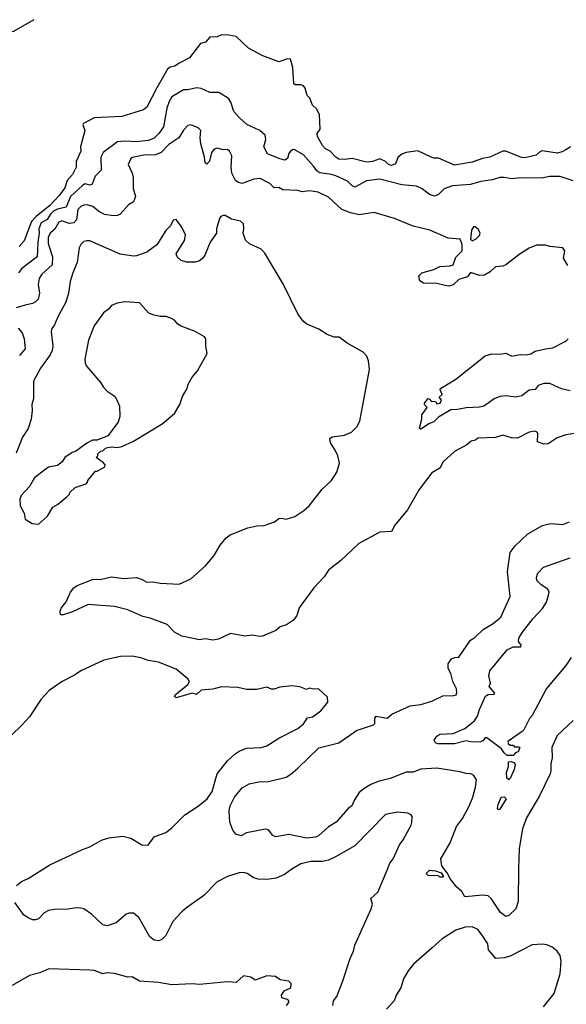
# Model space of a CAD drawing. Extents: x 1771496 to 1971148, y 471553 to 643630.
# Tile 383 of 656: x 1878977 to 1882708, y 544582 to 551302. Entities that reach past the tile are written whole.
import ezdxf

# ---------------------------------------------------------------- set-up
doc = ezdxf.new("R2010")
doc.units = 0

msp = doc.modelspace()

# ---------------------------------------------------------------- linework, layer by layer
at = {"layer": '0CON10XD'}
for points in [[(1878506.2, 550185), (1878531.3, 550268.7), (1878513.3, 550336.7), (1878511.1, 550465), (1878538.2, 550515), (1878560, 550605), (1878580.5, 550655), (1878584.5, 550705), (1878601.5, 550745), (1878607.9, 550795), (1878645.2, 550854.8), (1878653.5, 550905), (1878675.3, 550954.7), (1878696.1, 551063.9), (1878721.2, 551135), (1878774.6, 551185), (1878809.2, 551205), (1878845, 551215.5), (1878936.4, 551223.6), (1879075.8, 551304.2)], [(1882735.7, 550435.7), (1882705.4, 550414.6), (1882679.6, 550400.4), (1882645, 550392.5), (1882543.6, 550406.4), (1882525, 550398.8), (1882501.7, 550378.3), (1882425, 550359.4), (1882401.7, 550361.7), (1882296, 550405), (1882275, 550405.7), (1882186.9, 550365), (1882135, 550354.3), (1882065, 550329.1), (1881945, 550309.2), (1881836.4, 550356.4), (1881805, 550356.7), (1881785, 550363.8), (1881695, 550406.9), (1881615, 550396.2), (1881584.7, 550385.3), (1881559.2, 550360.8), (1881542.4, 550317.6), (1881515, 550306.9), (1881495, 550313.1), (1881474.4, 550334.4), (1881435, 550352), (1881385.4, 550334.6), (1881345, 550330), (1881246.1, 550353.9), (1881195, 550347.5), (1881155, 550351.4), (1881134.2, 550365), (1881096.2, 550405), (1881065, 550422), (1881045, 550444), (1881010, 550505), (1881007.5, 550525), (1881027.5, 550555), (1881023.3, 550655), (1881003, 550693), (1880975, 550720), (1880957, 550767), (1880940, 550785), (1880926.1, 550836.1), (1880915, 550850), (1880895, 550856.7), (1880857, 550857), (1880847.5, 550865), (1880841.2, 550975), (1880825, 551033.3), (1880805, 551034.2), (1880745, 551015.4), (1880635.7, 551055.7), (1880538.1, 551108.1), (1880455, 551188.1), (1880405, 551197.8), (1880355, 551198.8), (1880324.7, 551185.3), (1880275, 551182.5), (1880245, 551148.2), (1880210.7, 551139.3), (1880137.2, 551042.8), (1880065, 551006.4), (1880035.2, 550984.8), (1880005, 550978.9), (1879985, 550965.7), (1879913.6, 550836.4), (1879845.7, 550704.3), (1879822, 550688), (1879675, 550641.1), (1879485, 550631.6), (1879411.9, 550595), (1879407.5, 550585), (1879420.8, 550545), (1879392, 550435), (1879394.4, 550405), (1879362.2, 550335), (1879361.9, 550295), (1879337.7, 550245), (1879302.4, 550205), (1879284.7, 550155), (1879248.4, 550105), (1879182.6, 550035), (1879090.6, 549959.4), (1879058.4, 549925), (1879007.1, 549792.9), (1878974.3, 549755)], [(1882755, 550201.6), (1882665, 550231.6), (1882595, 550232.7), (1882538.3, 550221.7), (1882395, 550223.1), (1882335.2, 550215.2), (1882285, 550226.2), (1882255, 550225.4), (1882205, 550208.7), (1882125, 550198.8), (1882055, 550178.1), (1881930.8, 550169.2), (1881875, 550148.8), (1881835, 550108.8), (1881807.6, 550097.6), (1881775, 550108.5), (1881725, 550147.9), (1881685.8, 550165.8), (1881585, 550175.9), (1881435, 550214), (1881345, 550202.8), (1881265, 550160), (1881245, 550170.5), (1881215, 550200.4), (1881135, 550237.1), (1881105, 550246.7), (1881025, 550256.8), (1881005, 550271.8), (1880982, 550302), (1880915, 550380.8), (1880855, 550414.2), (1880844.6, 550415.4), (1880825, 550404.2), (1880815, 550390), (1880805.5, 550354.5), (1880787, 550343), (1880751.7, 550351.7), (1880667.8, 550387.8), (1880642.7, 550435), (1880658.2, 550485), (1880653.1, 550515), (1880616.5, 550545), (1880527.7, 550587.7), (1880474.6, 550634.6), (1880438.7, 550675), (1880418.7, 550738.7), (1880403.3, 550765), (1880337.5, 550805), (1880275, 550805.6), (1880215, 550833.3), (1880185, 550836.4), (1880125, 550823.5), (1880095, 550823.3), (1880015.7, 550775), (1879997.7, 550745), (1879982.4, 550697.6), (1879959.1, 550570.9), (1879927.6, 550525), (1879892.5, 550492.5), (1879855, 550478), (1879775, 550469.1), (1879695, 550474.1), (1879645, 550467.9), (1879547.3, 550395), (1879532, 550365), (1879532.3, 550275), (1879493.5, 550235), (1879471.3, 550178.7), (1879455, 550172), (1879425, 550182.3), (1879405, 550170.7), (1879324.4, 550095), (1879295, 550023.9), (1879235, 550009.5), (1879207.9, 549995), (1879187, 549975), (1879165, 549938.1), (1879123.1, 549915), (1879107.3, 549875), (1879109.7, 549845), (1879100.3, 549785), (1879095.6, 549684.4), (1878990.9, 549605), (1878968.8, 549575)], [(1882717.8, 549625), (1882690, 549675), (1882698.2, 549725), (1882685, 549744.3), (1882595, 549753.3), (1882565, 549763.8), (1882505, 549763.3), (1882455, 549742.9), (1882394, 549705), (1882295, 549629.4), (1882275, 549621.1), (1882225, 549615.3), (1882188.3, 549581.7), (1882150.7, 549559.3), (1882115, 549556.5), (1882055, 549576.7), (1882033.6, 549546.4), (1881975, 549530), (1881935, 549492.5), (1881907, 549483), (1881881.7, 549488.3), (1881825, 549501.4), (1881732.5, 549505), (1881709.3, 549519.3), (1881702.5, 549555), (1881722.5, 549575), (1881805, 549598), (1881845, 549617.1), (1881915, 549622.2), (1881935, 549630), (1881955, 549682.5), (1881996.2, 549725), (1881998.3, 549768.3), (1881983.6, 549803.6), (1881901.2, 549811.2), (1881775.8, 549865.8), (1881662.5, 549892.5), (1881535.5, 549945.5), (1881396.7, 549986.7), (1881295, 549971.4), (1881235, 549983.8), (1881175, 550007.1), (1881085, 550092.2), (1881015, 550124.4), (1880955, 550134.4), (1880905, 550126.9), (1880875, 550137.3), (1880772.2, 550142.2), (1880745, 550156.9), (1880715, 550153.8), (1880685, 550184.6), (1880617.6, 550217.6), (1880575, 550214.7), (1880495, 550183.8), (1880465, 550192.7), (1880450, 550205), (1880424.5, 550254.5), (1880420, 550295), (1880425.8, 550374.2), (1880410, 550405), (1880395, 550416.2), (1880365, 550413.8), (1880325, 550425.8), (1880305, 550418.1), (1880285.6, 550395), (1880273, 550337), (1880255, 550316.7), (1880244.2, 550325), (1880239.5, 550365), (1880214.7, 550455), (1880208.8, 550495), (1880214.4, 550545), (1880195.4, 550565.4), (1880145, 550584.4), (1880125, 550579.2), (1880095, 550548.8), (1880063.4, 550496.6), (1879995, 550450), (1879943.9, 550396.1), (1879905, 550379.7), (1879822.9, 550377.1), (1879748.2, 550361.8), (1879735, 550354.2), (1879718.5, 550315), (1879745.9, 550255.9), (1879752.1, 550225), (1879751.2, 550151.2), (1879768, 550095), (1879755, 550058.8), (1879720.4, 550039.6), (1879664, 549975), (1879645, 549965.6), (1879617, 549963), (1879555, 549972.4), (1879514.8, 549994.8), (1879476.9, 550026.9), (1879435, 550038.2), (1879415, 550037.5), (1879393.6, 550026.4), (1879375, 550006.9), (1879364.5, 549935.5), (1879347.7, 549915), (1879315, 549910.3), (1879265, 549929.6), (1879245, 549921.2), (1879216.8, 549873.2), (1879184.7, 549845), (1879171.9, 549815), (1879172.2, 549775), (1879200.7, 549685), (1879199.9, 549630.1), (1879127.8, 549565), (1879110, 549535), (1879102.9, 549495), (1879112.2, 549435), (1879102.9, 549395), (1879085, 549375.8), (1879064.5, 549365.5), (1879015, 549353.3), (1878953.6, 549336.4)], [(1879338.1, 547261.9), (1879275, 547240), (1879255, 547240), (1879252.5, 547265), (1879260, 547285), (1879295, 547330), (1879324.2, 547395.8), (1879345.8, 547424.2), (1879369.4, 547440.6), (1879475, 547480.6), (1879535, 547484.4), (1879605, 547498.9), (1879685, 547489.5), (1879775, 547494.5), (1879812.4, 547482.4), (1879845, 547462.9), (1879885, 547465.6), (1879935, 547455.6), (1880065, 547448.8), (1880145, 547486), (1880245, 547573.8), (1880304.6, 547645.4), (1880345.7, 547715), (1880387.5, 547765), (1880413.8, 547786.2), (1880535.5, 547834.5), (1880595, 547848.5), (1880645, 547850.9), (1880716.2, 547875), (1880745, 547896.9), (1880765, 547899.5), (1880795, 547893.1), (1880855, 547912.2), (1880917.2, 547952.8), (1880954, 547985), (1881042.6, 548097.4), (1881105, 548158), (1881142, 548215), (1881159.2, 548275), (1881149.2, 548325), (1881131.4, 548365), (1881098, 548415), (1881093.3, 548445), (1881110, 548455), (1881195, 548465.8), (1881242.7, 548487.3), (1881277.3, 548522.7), (1881298.8, 548561.2), (1881364, 548915), (1881358.8, 548975), (1881346.7, 549005), (1881322.3, 549032.3), (1881213.3, 549095), (1881157.5, 549135), (1881124.5, 549134.5), (1881075, 549153.1), (1881019.1, 549189.1), (1880936.7, 549225), (1880912, 549245), (1880876, 549295), (1880777.5, 549495), (1880649.4, 549709.4), (1880625, 549736.2), (1880545, 549772.5), (1880517.9, 549797.9), (1880501.4, 549845), (1880507.1, 549875), (1880505, 549910), (1880485, 549927.5), (1880422, 549942), (1880380, 549965), (1880365, 549966), (1880351.2, 549958.8), (1880340, 549945), (1880320, 549875), (1880320, 549845), (1880276.4, 549785), (1880241.1, 549695), (1880225, 549671.4), (1880205, 549655.6), (1880175, 549648.5), (1880115, 549648.5), (1880078.8, 549658.8), (1880052.5, 549685), (1880045.7, 549705), (1880103.1, 549795), (1880109.1, 549835), (1880085, 549886.7), (1880045, 549938.9), (1880025, 549934), (1880005.8, 549895), (1879975, 549863.3), (1879913.8, 549765), (1879845, 549715.8), (1879775, 549691.4), (1879755, 549689.4), (1879663, 549703), (1879455, 549792), (1879435, 549794.2), (1879415, 549787.5), (1879395, 549768.8), (1879384.2, 549745), (1879370, 549645), (1879339.5, 549575), (1879321.4, 549515), (1879310.6, 549435), (1879291.2, 549375), (1879236.7, 549275), (1879215, 549220), (1879196.7, 549195), (1879192.7, 549175), (1879204.4, 549075), (1879198.5, 549045), (1879184.4, 549015), (1879120, 548925), (1879072, 548835), (1879072.5, 548715), (1879060, 548675), (1879063.3, 548635), (1879056.2, 548575), (1879035, 548512.5), (1878997, 548453), (1878953.5, 548345)], [(1882065, 549792.5), (1882093, 549807), (1882115, 549830), (1882120, 549845), (1882109.3, 549869.3), (1882085, 549887.5), (1882075, 549887.5), (1882060, 549865), (1882053.3, 549805), (1882065, 549792.5)], [(1879105, 547860), (1879167.5, 547915), (1879203.6, 547976.4), (1879235, 547992.5), (1879300, 548045), (1879317, 548063), (1879320, 548075), (1879355, 548110), (1879430, 548135), (1879440, 548145), (1879441.7, 548158.3), (1879495, 548220), (1879505, 548220), (1879558.3, 548251.7), (1879560, 548265), (1879548.3, 548278.3), (1879500, 548315), (1879510, 548325), (1879511.7, 548338.3), (1879531.7, 548358.3), (1879545, 548360), (1879563, 548377), (1879578.3, 548381.7), (1879605, 548386.7), (1879645, 548383.3), (1879675, 548390), (1879755, 548426.7), (1879950, 548545), (1880033.3, 548615), (1880071.2, 548675), (1880088.3, 548731.7), (1880120, 548785), (1880126.7, 548815), (1880155, 548862.5), (1880190, 548905), (1880257.5, 549025), (1880247.5, 549075), (1880246.7, 549125), (1880237.7, 549137.7), (1880175, 549173.3), (1880078.3, 549211.7), (1880057.5, 549225), (1880035, 549252.5), (1880013.6, 549263.6), (1879976.4, 549276.4), (1879937, 549277), (1879885, 549287.5), (1879859.3, 549299.3), (1879795, 549370), (1879695, 549377.5), (1879643, 549367), (1879605, 549352.5), (1879583, 549327), (1879548.3, 549301.7), (1879485, 549212.5), (1879446, 549115), (1879422.5, 548985), (1879423.1, 548955), (1879434.5, 548934.5), (1879530.8, 548825), (1879546.6, 548796.6), (1879575, 548766.2), (1879622.5, 548735), (1879636.1, 548716.1), (1879658.8, 548665), (1879660, 548595), (1879648.8, 548555), (1879578.3, 548461.7), (1879505, 548432.5), (1879475, 548432.5), (1879435, 548412.5), (1879357.5, 548355), (1879335, 548348), (1879285, 548313.3), (1879266.7, 548285), (1879235, 548260), (1879175, 548248), (1879149.7, 548230.3), (1879078.8, 548175), (1879044.1, 548115.9), (1878987.5, 548055), (1878979.3, 548030.7), (1878981.2, 547985), (1879007.5, 547935), (1879015, 547892.5), (1879063, 547863), (1879105, 547860)], [(1878966.3, 549196.3), (1878995.3, 549165.3), (1879008.6, 549125), (1879015.5, 549055), (1878975, 549010)], [(1882735, 548769.2), (1882675, 548782), (1882595, 548820), (1882555, 548820), (1882515, 548805.8), (1882495, 548778.5), (1882455, 548772.9), (1882405, 548735.8), (1882364.2, 548725.8), (1882295, 548735.5), (1882255, 548731.5), (1882215, 548715.6), (1882175, 548684.4), (1882145, 548664.4), (1882115, 548656.7), (1882025, 548653.6), (1881965, 548641.1), (1881920.9, 548639.1), (1881835, 548589.2), (1881805, 548557.5), (1881775, 548546.2), (1881715, 548506.7), (1881706.7, 548515), (1881722.5, 548575), (1881722, 548605), (1881757.5, 548655), (1881741.2, 548675), (1881741.2, 548685), (1881765, 548716.7), (1881775, 548713.3), (1881785, 548698.8), (1881815.6, 548695.6), (1881825, 548680), (1881846.7, 548685), (1881856.4, 548706.4), (1881840, 548725), (1881860, 548745), (1881846.7, 548775), (1881850, 548785), (1881955, 548849.2), (1882155, 549008), (1882198.8, 549021.2), (1882255, 549019.2), (1882295, 549027.5), (1882336.2, 549006.2), (1882393.7, 549016.3), (1882435, 549014.6), (1882465, 549021.8), (1882495, 549039.4), (1882565, 549055.6), (1882615, 549062.3), (1882705, 549109.4), (1882720, 549125)], [(1882765, 548479.2), (1882705, 548470), (1882645, 548447.9), (1882585, 548408.2), (1882554.2, 548404.2), (1882511.2, 548421.2), (1882514, 548475), (1882508.3, 548488.3), (1882494.1, 548494.1), (1882455, 548487.5), (1882375, 548446.9), (1882335, 548449.2), (1882275, 548465.8), (1882225, 548450), (1882104.7, 548445.3), (1882087.5, 548432.5), (1882058.8, 548425), (1882028.3, 548401.7), (1881944.4, 548355.6), (1881868, 548285), (1881845, 548242), (1881790.2, 548209.8), (1881704.3, 548095), (1881625, 547956.2), (1881537, 547853), (1881515, 547810), (1881435, 547805.6), (1881293, 547727), (1881168.3, 547611.7), (1881085, 547546), (1881055, 547500), (1880984.4, 547425.6), (1880885, 547287.5), (1880868.8, 547235), (1880845.6, 547204.4), (1880797.5, 547172.5), (1880755, 547158.6), (1880725, 547132.9), (1880635, 547096), (1880615, 547092.5), (1880565, 547100.8), (1880515, 547096), (1880415, 547113.8), (1880333.3, 547075), (1880295, 547066.9), (1880244.1, 547075.9), (1880205, 547070), (1880085, 547095.5), (1880035, 547122.2), (1879983.3, 547175), (1879867.6, 547217.6), (1879818.5, 547228.5), (1879715, 547275.3), (1879625, 547297.5), (1879445, 547311.1), (1879338.1, 547261.9)], [(1882755, 546519.2), (1882645, 546416.2), (1882609.4, 546335), (1882611.1, 546265), (1882601.5, 546225), (1882603, 546177), (1882596.9, 546155), (1882525.5, 546005), (1882435.7, 545855), (1882409.3, 545780.7), (1882385.9, 545645.9), (1882381.9, 545508.1), (1882378.9, 545285), (1882362.5, 545235), (1882315, 545187.5), (1882295, 545181.4), (1882258, 545208), (1882195, 545304.2), (1882175, 545322.9), (1882137.9, 545327.9), (1882015, 545316), (1881995, 545352), (1881961.9, 545381.9), (1881917.1, 545437.1), (1881895, 545480), (1881857.8, 545527.8), (1881852.2, 545575), (1881915, 545684), (1881958.5, 545795), (1881999.2, 545850.8), (1882044.6, 545935.4), (1882071.1, 545995), (1882088.9, 546065), (1882094.4, 546115), (1882078, 546145), (1882057.5, 546155), (1882025, 546156.5), (1881981.8, 546168.2), (1881825, 546194.5), (1881715, 546187.9), (1881662.5, 546167.5), (1881615, 546166.4), (1881505, 546122.5), (1881425, 546103.5), (1881375, 546082.7), (1881325, 546053.3), (1881295, 546027.1), (1881262.3, 545977.7), (1881245, 545937.5), (1881220.2, 545919.8), (1881136.7, 545825), (1881085, 545793.5), (1881017.3, 545732.7), (1880996.6, 545723.4), (1880935, 545717.2), (1880815, 545741.2), (1880725, 545724.4), (1880704.5, 545734.5), (1880675, 545773.8), (1880655, 545778.6), (1880525, 545751.8), (1880487.9, 545732.1), (1880453.2, 545743.2), (1880431.4, 545771.4), (1880411.1, 545825), (1880407.3, 545902.7), (1880413.5, 545936.5), (1880443.6, 545995), (1880495, 546059.2), (1880542.4, 546087.6), (1880610, 546100), (1880675, 546103.1), (1880795, 546133.1), (1880827.6, 546152.4), (1880875, 546192.9), (1881018.2, 546331.8), (1881155, 546366.5), (1881275, 546451.9), (1881391.3, 546488.7), (1881400.9, 546499.1), (1881401.5, 546535), (1881411.3, 546548.7), (1881485, 546534.5), (1881517.4, 546562.6), (1881641.7, 546618.3), (1881715, 546627.7), (1881789.6, 546650.4), (1881865, 546688), (1881941.2, 546688.8), (1881955.8, 546695), (1881961.7, 546708.3), (1881958.6, 546735), (1881933.8, 546785), (1881920.6, 546840.6), (1881901.1, 546875), (1881902.7, 546905), (1881925, 546939.4), (1881945, 546949.2), (1881975, 546951.2), (1882055, 547068.5), (1882084.2, 547085.8), (1882139.5, 547140.5), (1882208.3, 547181.7), (1882260.6, 547225), (1882325.3, 547365), (1882306, 547535), (1882324.2, 547665), (1882359, 547711), (1882445, 547793.3), (1882545, 547850), (1882603.3, 547863.3), (1882685, 547858), (1882728.8, 547875)], [(1882740.5, 546949.5), (1882705.6, 546894.4), (1882572.2, 546737.8), (1882475.5, 546554.5), (1882457.5, 546532.5), (1882418.8, 546455), (1882407.5, 546445), (1882310, 546375), (1882311.7, 546361.7), (1882325, 546350), (1882345, 546350), (1882355, 546340), (1882385, 546340), (1882390, 546335), (1882380, 546305), (1882361.7, 546298.3), (1882345, 546280), (1882305, 546280), (1882285, 546297.5), (1882266.7, 546326.7), (1882165, 546400), (1882155, 546400), (1882139.3, 546380.7), (1882122.7, 546372.7), (1882065, 546371.4), (1882025, 546380), (1881945, 546360.5), (1881830.7, 546360.7), (1881815, 546367.5), (1881805.8, 546385), (1881825, 546412.5), (1881843.7, 546426.3), (1881935, 546430), (1882015, 546464), (1882082.5, 546517.5), (1882101.9, 546548.1), (1882115.7, 546595), (1882156.7, 546685), (1882175, 546697.5), (1882215, 546700), (1882220, 546705), (1882180.7, 546750.7), (1882190, 546775), (1882178.8, 546825), (1882185, 546857.5), (1882305, 547001.2), (1882345, 547022.5), (1882398.3, 547021.7), (1882400, 547035), (1882383, 547053), (1882382.5, 547065), (1882386, 547085), (1882408.1, 547121.9), (1882480.8, 547215), (1882545.4, 547284.6), (1882572.2, 547327.8), (1882586, 547375), (1882590, 547395), (1882582, 547415), (1882536.2, 547445), (1882506.2, 547475), (1882503.9, 547496.1), (1882513.8, 547525), (1882552.5, 547565), (1882735, 547629.4)], [(1878955, 545393.3), (1878988.5, 545421.5), (1879035, 545440.5), (1879182, 545535), (1879405, 545638.9), (1879455, 545656.5), (1879535, 545702.5), (1879585, 545719.5), (1879680.6, 545729.4), (1879735.4, 545715.4), (1879811.7, 545671.7), (1879855, 545669.2), (1879894.3, 545725), (1879975, 545755.7), (1880012.5, 545785), (1880103.8, 545876.2), (1880195, 545934.4), (1880257.5, 545985), (1880290.6, 546035), (1880325.6, 546155), (1880395.4, 546244.6), (1880447.8, 546292.2), (1880475, 546310), (1880525, 546329.4), (1880626.1, 546336.1), (1880663, 546347), (1880745, 546398.8), (1880875, 546464), (1880914.2, 546495.8), (1880942.7, 546537.3), (1880975, 546543.8), (1880999.5, 546560.5), (1881033.3, 546585), (1881080, 546645), (1881078.3, 546678.3), (1881016.4, 546736.4), (1880983.3, 546733.3), (1880955, 546740), (1880935, 546730), (1880889.3, 546749.3), (1880835, 546756.7), (1880753.6, 546746.4), (1880715, 546732.5), (1880695, 546732.5), (1880665, 546746.2), (1880595, 546730), (1880525, 546730), (1880465, 546743.8), (1880355, 546750), (1880295, 546732.9), (1880215, 546726.5), (1880185, 546696.2), (1880155, 546706.5), (1880045, 546672.9), (1880033.6, 546683.6), (1880037.5, 546695), (1880123.8, 546765), (1880136.2, 546785), (1880125, 546803.3), (1880045, 546870), (1879925, 546918), (1879855, 546928.8), (1879805, 546946.2), (1879745, 546958), (1879665, 546955.7), (1879550.7, 546930.7), (1879395, 546859.2), (1879352.1, 546827.9), (1879266.7, 546785), (1879178.8, 546725), (1879123.3, 546665), (1879043.3, 546545), (1878995, 546488.8), (1878917.5, 546415)], [(1882315, 546113.3), (1882302, 546125), (1882300, 546165), (1882312.5, 546205), (1882313, 546237), (1882335, 546240), (1882355, 546230), (1882360, 546215), (1882353.3, 546185), (1882325, 546122.5), (1882315, 546113.3)], [(1882245, 545910), (1882238.3, 545918.3), (1882244, 545945), (1882264, 545995), (1882285, 545999.2), (1882297.1, 545985), (1882255, 545913.3), (1882245, 545910)], [(1881115, 544574.3), (1881120, 544605), (1881141.4, 544635), (1881181.1, 544735), (1881232.2, 544895), (1881256.7, 544945), (1881263.8, 544986.2), (1881375.6, 545235), (1881385.7, 545265), (1881374.7, 545305.3), (1881421.3, 545348.7), (1881485, 545497.5), (1881503.8, 545545), (1881526, 545575), (1881570.3, 545669.7), (1881595.7, 545704.3), (1881648.8, 545805), (1881653, 545823), (1881656.7, 545865), (1881650, 545875), (1881626.4, 545886.4), (1881555, 545893.3), (1881475, 545878.8), (1881265, 545664.2), (1881132.2, 545587.8), (1881085, 545567.1), (1881045, 545557.1), (1880965, 545557.8), (1880895, 545540), (1880835, 545505.7), (1880785, 545467.5), (1880727.2, 545442.8), (1880665, 545434.5), (1880605, 545436.7), (1880575, 545445.7), (1880530, 545475), (1880505, 545481.4), (1880475, 545479.4), (1880395.4, 545454.6), (1880325, 545418.1), (1880235, 545324.4), (1880115, 545241.4), (1880085, 545214.4), (1880023.2, 545146.8), (1879975, 545052.5), (1879948, 545025), (1879925, 545014.4), (1879895, 545020), (1879865, 545043.3), (1879790.8, 545175), (1879755, 545203.6), (1879725, 545203.5), (1879705, 545196.7), (1879635, 545138.1), (1879575, 545117.8), (1879545, 545124.3), (1879468.3, 545198.3), (1879415, 545233.1), (1879395, 545238.9), (1879365, 545241.1), (1879305, 545231.1), (1879215, 545230), (1879175, 545223.5), (1879145, 545206.5), (1879105, 545165.6), (1879085, 545158.2), (1879065, 545159.5), (1879040.5, 545170.5), (1879003.5, 545193.5), (1878996.9, 545205), (1878945, 545276.7)], [(1881865, 545450), (1881845, 545450), (1881835, 545460), (1881765, 545462.5), (1881752.5, 545475), (1881775, 545497.5), (1881815, 545492.5), (1881855, 545480), (1881870, 545455), (1881865, 545450)], [(1882551.4, 544565), (1882624.2, 544655.8), (1882665, 544790), (1882673.6, 544876.4), (1882666.2, 544915), (1882645.7, 544945.7), (1882611.2, 544971.2), (1882575, 544988), (1882545, 544992.5), (1882475, 544988), (1882325, 544911.4), (1882285, 544898.6), (1882225.9, 544895.9), (1882176.2, 544955), (1882171.4, 544995), (1882134.2, 545055), (1882103.4, 545093.4), (1882065, 545110.8), (1882017.7, 545107.7), (1881955, 545088.6), (1881861.1, 545028.9), (1881792.4, 544967.6)], [(1881792.4, 544967.6), (1881665, 544855.6), (1881628.6, 544811.4), (1881597.8, 544755), (1881579.4, 544695), (1881547.5, 544645), (1881533.3, 544605), (1881480.4, 544549.6)], [(1880798.8, 544575), (1880813.3, 544595), (1880813.3, 544605), (1880802.5, 544615), (1880767, 544627), (1880763.3, 544645), (1880782.5, 544675), (1880827.5, 544695), (1880830, 544725), (1880815, 544740), (1880755, 544750), (1880723, 544773), (1880665, 544776.7), (1880585, 544747.5), (1880555, 544767.5), (1880505, 544776.7), (1880455, 544730), (1880395, 544736.2), (1880205, 544716.7), (1880155, 544721.2), (1880015, 544716.2), (1879925, 544732), (1879795, 544740.8), (1879745, 544768.8), (1879715, 544768), (1879625, 544791.4), (1879575, 544797.1), (1879545, 544790.8), (1879485, 544812), (1879455, 544816), (1879176.4, 544823.6), (1879115, 544796.7), (1879045, 544780), (1878925, 544710)]]:
    msp.add_lwpolyline(points, dxfattribs=at)

doc.saveas('drawing.dxf')
